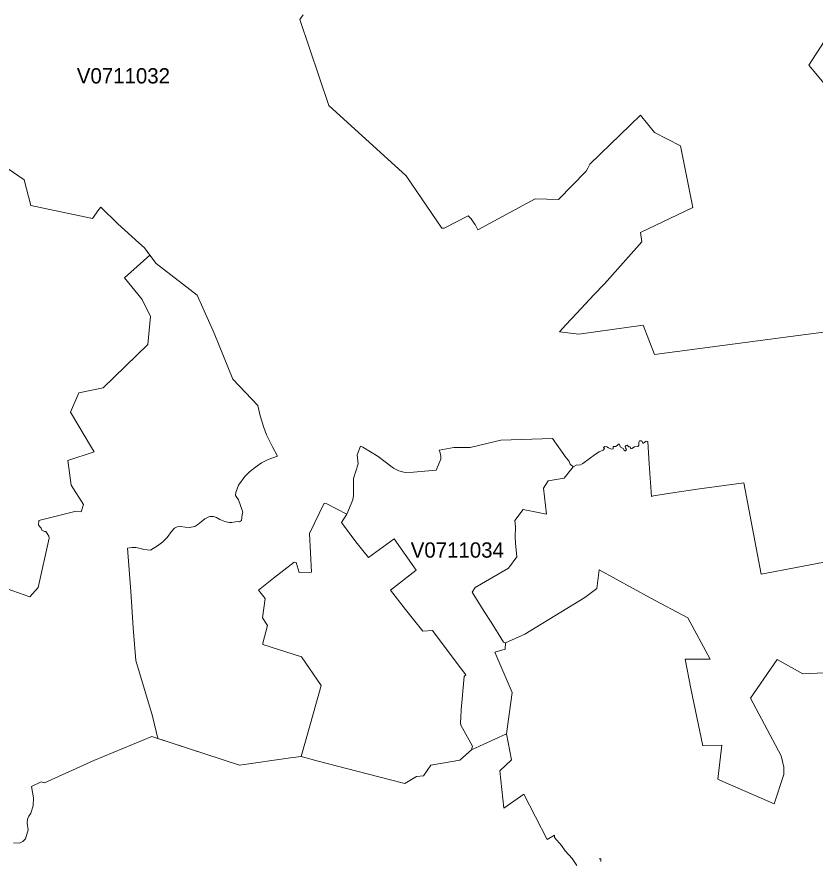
# Model space of a CAD drawing. Extents: x 369010 to 735936, y 6377141 to 6616555.
# Drawn here: x 567996 to 573220, y 6450471 to 6455980 of the extents above; entities that cross this region are included whole.
import ezdxf
from ezdxf.enums import TextEntityAlignment as Align

# ---------------------------------------------------------------- set-up
doc = ezdxf.new("R2010")
doc.units = 0
doc.header["$LTSCALE"] = 40
doc.layers.add('3', color=7, linetype='Continuous', lineweight=13)
doc.layers.add('4', color=7, linetype='Continuous')

msp = doc.modelspace()

# ---------------------------------------------------------------- linework, layer by layer
at = {"layer": '3'}
for points in [[(569869, 6455993.05), (569847.98, 6455962.27), (570037.32, 6455400.05), (570543.93, 6454941.11), (570776.63, 6454599.01), (570792.35, 6454599.01), (570948.75, 6454679.78), (570969.77, 6454658.1), (570986.98, 6454632.61), (570995.92, 6454621.35), (571012.3, 6454586.27), (571388, 6454789.84), (571540.76, 6454785.37), (571720.33, 6454971.06), (571732.25, 6454990.59), (571745.65, 6455015.91), (572077.16, 6455336.5), (572167.69, 6455224.12), (572339.15, 6455136.57), (572418.43, 6454732.9), (572076.49, 6454569.72), (572084.77, 6454509.14), (571840.82, 6454233.58), (571771.97, 6454162.41), (571660.42, 6454041.92), (571588.59, 6453966.29)], [(573441.41, 6453938.65), (573059.09, 6453889.16), (572169.34, 6453772.48), (572094.37, 6453964.14), (571672.33, 6453904.89), (571547.38, 6453919.95), (571588.59, 6453966.29), (571660.42, 6454041.92), (571771.97, 6454162.41), (571840.82, 6454233.58), (572084.77, 6454509.14), (572076.49, 6454569.72), (572418.43, 6454732.9), (572339.15, 6455136.57), (572167.69, 6455224.12), (572077.16, 6455336.5), (571745.65, 6455015.91), (571732.25, 6454990.59), (571720.33, 6454971.06), (571540.76, 6454785.37), (571388, 6454789.84), (571012.3, 6454586.27), (570995.92, 6454621.35), (570986.98, 6454632.61), (570969.77, 6454658.1), (570948.75, 6454679.78), (570792.35, 6454599.01), (570776.63, 6454599.01), (570543.93, 6454941.11), (570037.32, 6455400.05), (569847.98, 6455962.27), (569869, 6455993.05)], [(573355.51, 6455452.68), (573178.42, 6455665.19), (573278.05, 6455819.77)], [(573278.05, 6455819.77), (573178.42, 6455665.19), (573355.51, 6455452.68)], [(568329.15, 6453078.19), (568502.1, 6453134.96), (568483.57, 6453162.93), (568347.69, 6453393.64), (568400.65, 6453520.26), (568559.7, 6453553.85), (568853.63, 6453836.7), (568871.34, 6454020.9), (568816.56, 6454130.8), (568699.22, 6454272.31), (568865.72, 6454421.09), (568831.29, 6454468.59), (568794.22, 6454503.02), (568657.51, 6454625.82), (568545.8, 6454735.72), (568531.89, 6454719.83), (568491.02, 6454661.24), (568087.19, 6454746.81), (568043.49, 6454915.29), (567939.39, 6454986.12)], [(567939.39, 6454986.12), (568043.49, 6454915.29), (568087.19, 6454746.81), (568491.02, 6454661.24), (568531.89, 6454719.83), (568545.8, 6454735.72), (568657.51, 6454625.82), (568794.22, 6454503.02), (568831.29, 6454468.59), (568865.72, 6454421.09), (568907.75, 6454366.31), (569175.54, 6454159.43), (569286.92, 6453911.51), (569409.07, 6453609.96), (569571.59, 6453437.34), (569588.31, 6453370.31)], [(568865.72, 6454421.09), (568699.22, 6454272.31), (568816.56, 6454130.8), (568871.34, 6454020.9), (568853.63, 6453836.7), (568559.7, 6453553.85), (568400.65, 6453520.26), (568347.69, 6453393.64), (568483.57, 6453162.93), (568502.1, 6453134.96), (568329.15, 6453078.19), (568351.33, 6452917.16), (568431.43, 6452790.71), (568415.55, 6452743.21), (568383.93, 6452746.03), (568140.31, 6452686.45), (568137.5, 6452655.66), (568154.21, 6452636.13), (568159.84, 6452623.06), (568175.56, 6452614.78), (568185.83, 6452612.96), (568195.09, 6452599.89), (568204.53, 6452584), (568206.35, 6452570.1), (568135.68, 6452247.2), (568080.73, 6452185.8), (567895.7, 6452252.66)], [(569282.79, 6452712.1), (569302.81, 6452705.31), (569323.83, 6452691.91), (569357.26, 6452679.33), (569384.9, 6452671.88), (569402.45, 6452671.88), (569436.71, 6452679.33), (569452.76, 6452677.67), (569466, 6452686.94), (569470.3, 6452725.51), (569475.27, 6452740.57), (569445.15, 6452821), (569427.6, 6452848.64), (569428.43, 6452869.49), (569445.15, 6452916.33), (569487.02, 6452973.43), (569517.14, 6453005.21), (569557.36, 6453035.33), (569597.58, 6453062.14), (569639.28, 6453085.64), (569701.35, 6453106.5), (569668.58, 6453166.9), (569630.18, 6453246.35), (569612.64, 6453295), (569588.31, 6453370.31), (569571.59, 6453437.34), (569409.07, 6453609.96), (569286.92, 6453911.51), (569175.54, 6454159.43), (568907.75, 6454366.31), (568865.72, 6454421.09)], [(571588.59, 6453966.29), (571547.38, 6453919.95), (571672.33, 6453904.89), (572094.37, 6453964.14), (572169.34, 6453772.48), (573059.09, 6453889.16), (573441.41, 6453938.65)], [(569588.31, 6453370.31), (569612.64, 6453295), (569630.18, 6453246.35), (569668.58, 6453166.9), (569701.35, 6453106.5), (569639.28, 6453085.64), (569597.58, 6453062.14), (569557.36, 6453035.33), (569517.14, 6453005.21), (569487.02, 6452973.43), (569445.15, 6452916.33), (569428.43, 6452869.49), (569427.6, 6452848.64), (569445.15, 6452821), (569475.27, 6452740.57), (569470.3, 6452725.51), (569466, 6452686.94), (569452.76, 6452677.67), (569436.71, 6452679.33), (569402.45, 6452671.88), (569384.9, 6452671.88), (569357.26, 6452679.33), (569323.83, 6452691.91), (569302.81, 6452705.31), (569282.79, 6452712.1), (569261.77, 6452712.1), (569251.01, 6452710.44), (569226.68, 6452697.87), (569201.52, 6452676.85), (569179.02, 6452659.3), (569159.65, 6452647.55), (569124.56, 6452639.94), (569096.1, 6452641.76), (569068.46, 6452647.55), (569044.13, 6452645.07), (569027.41, 6452635.8), (569007.39, 6452614.12), (568978.92, 6452575.56), (568950.45, 6452547.09), (568916.86, 6452521.11), (568870.02, 6452491.81), (568826.49, 6452495.12), (568805.64, 6452501.74), (568773.86, 6452509.36), (568747.05, 6452509.36), (568719.41, 6452505.22), (568741.09, 6452220.39), (568757.81, 6451983.39), (568774.69, 6451769.72), (568884.25, 6451406.27), (568917.85, 6451260.79), (569453.26, 6451085.36), (569785.75, 6451134.02), (569856.92, 6451142.13), (569917.83, 6451357.61), (569986.18, 6451607.03), (569858.57, 6451794.05), (569605.35, 6451874.15), (569605.35, 6451883.92), (569636.47, 6451999.27), (569602.71, 6452049.42), (569620.25, 6452175.7), (569576.72, 6452229.82), (569675.53, 6452309.26), (569810.41, 6452413.53), (569823.32, 6452412.21), (569844.18, 6452345.18), (569924.94, 6452347.16), (569911.37, 6452600.55), (570005.71, 6452799.82), (570020.6, 6452796.01), (570154.17, 6452727.49), (570193.89, 6452821.99), (570198.35, 6452849.96), (570197.69, 6452961.35), (570228.31, 6453057.18), (570223.18, 6453116.43), (570244.03, 6453171.87), (570258.93, 6453165.91), (570359.22, 6453105.34), (570460.84, 6453027.88), (570494.61, 6453009.68), (570536.31, 6453000.57), (570592.25, 6453001.9), (570738.73, 6453014.14), (570771.33, 6453087.13), (570771.33, 6453107.32), (570766.86, 6453127.51), (570758.42, 6453146.38), (570855.41, 6453162.77), (570961.49, 6453163.43), (571163.24, 6453210.93), (571501.2, 6453223.34), (571589.75, 6453094.91), (571607.29, 6453075.38), (571616.39, 6453054.53), (571636.42, 6453037.31), (571655.12, 6453047.74), (571684.42, 6453050.72), (571700.14, 6453059.66)], [(573359.15, 6452429.25), (572867.44, 6452335.74), (572753.74, 6452933.21), (572448.38, 6452890.51), (572301.74, 6452868.83), (572162.56, 6452846.99), (572149.81, 6452842.52), (572133.43, 6453056.68), (572124.32, 6453202.65), (572113.9, 6453204.14), (572097.51, 6453191.4), (572091.39, 6453192.23), (572086.92, 6453203.48), (572081.79, 6453207.12), (572071.2, 6453207.12), (572065.24, 6453198.18), (572066.07, 6453178.66), (572060.11, 6453170.55), (572038.26, 6453168.23), (572020.39, 6453157.8), (572013.6, 6453155.48), (572009.96, 6453167.57), (572000.2, 6453167.57), (571990.43, 6453177.99), (571982.98, 6453177.17), (571977.03, 6453170.55), (571978.52, 6453162.27), (571985.14, 6453150.35), (571978.52, 6453140.59), (571971.73, 6453140.59), (571964.28, 6453157.8), (571944.75, 6453166.74), (571940.28, 6453186.27), (571932.01, 6453184.78), (571926.05, 6453177.99), (571914.8, 6453169.72), (571899.07, 6453169.72), (571897.58, 6453165.25), (571898.41, 6453154.82), (571887.16, 6453153.33), (571868.46, 6453160.78), (571856.54, 6453168.23), (571844.46, 6453169.72), (571834.86, 6453163.1), (571841.48, 6453156.31), (571831.71, 6453145.72), (571807.05, 6453136.12), (571783.22, 6453120.4), (571700.14, 6453059.66), (571684.42, 6453050.72), (571655.12, 6453047.74), (571636.42, 6453037.31), (571577.33, 6452963.17), (571471.91, 6452944.47), (571441.95, 6452896.47), (571462.14, 6452727.33), (571308.72, 6452758.77), (571254.1, 6452686.12), (571257.91, 6452644.9), (571256.42, 6452573.74), (571258.57, 6452537.16), (571267.51, 6452448.78), (571212.89, 6452373.81), (570995.26, 6452246.54), (570976.39, 6452216.58), (571054.34, 6452090.8), (571100.68, 6452019.8), (571179.96, 6451891.03), (571193.36, 6451885.57), (571320.14, 6451942.84), (571713.21, 6452183.15), (571790.67, 6452241.74), (571806.72, 6452362.72), (572139.88, 6452180.5), (572386.98, 6452048.76), (572533.62, 6451778.33), (572368.44, 6451779.65), (572407.17, 6451587.83), (572484.46, 6451212.8), (572609.25, 6451215.94), (572582.77, 6450994), (572614.88, 6450979.44), (572951.84, 6450833.3), (573014.9, 6451023.63), (573014.9, 6451071.62), (572997.19, 6451146.6), (572797.43, 6451522.95), (572970.71, 6451776.51), (573138.37, 6451681.84), (573372.56, 6451693.75)], [(571700.14, 6453059.66), (571783.22, 6453120.4), (571807.05, 6453136.12), (571831.71, 6453145.72), (571841.48, 6453156.31), (571834.86, 6453163.1), (571844.46, 6453169.72), (571856.54, 6453168.23), (571868.46, 6453160.78), (571887.16, 6453153.33), (571898.41, 6453154.82), (571897.58, 6453165.25), (571899.07, 6453169.72), (571914.8, 6453169.72), (571926.05, 6453177.99), (571932.01, 6453184.78), (571940.28, 6453186.27), (571944.75, 6453166.74), (571964.28, 6453157.8), (571971.73, 6453140.59), (571978.52, 6453140.59), (571985.14, 6453150.35), (571978.52, 6453162.27), (571977.03, 6453170.55), (571982.98, 6453177.17), (571990.43, 6453177.99), (572000.2, 6453167.57), (572009.96, 6453167.57), (572013.6, 6453155.48), (572020.39, 6453157.8), (572038.26, 6453168.23), (572060.11, 6453170.55), (572066.07, 6453178.66), (572065.24, 6453198.18), (572071.2, 6453207.12), (572081.79, 6453207.12), (572086.92, 6453203.48), (572091.39, 6453192.23), (572097.51, 6453191.4), (572113.9, 6453204.14), (572124.32, 6453202.65), (572133.43, 6453056.68), (572149.81, 6452842.52), (572162.56, 6452846.99), (572301.74, 6452868.83), (572448.38, 6452890.51), (572753.74, 6452933.21), (572867.44, 6452335.74), (573359.15, 6452429.25)], [(567895.7, 6452252.66), (568080.73, 6452185.8), (568135.68, 6452247.2), (568206.35, 6452570.1), (568204.53, 6452584), (568195.09, 6452599.89), (568185.83, 6452612.96), (568175.56, 6452614.78), (568159.84, 6452623.06), (568154.21, 6452636.13), (568137.5, 6452655.66), (568140.31, 6452686.45), (568383.93, 6452746.03), (568415.55, 6452743.21), (568431.43, 6452790.71), (568351.33, 6452917.16), (568329.15, 6453078.19)], [(567973.98, 6450577.93), (568013.04, 6450575.94), (568035.22, 6450585.37), (568052.1, 6450603.74), (568069.15, 6450661.67), (568064.18, 6450706.52), (568064.84, 6450731.68), (568074.28, 6450751.21), (568086.85, 6450771.4), (568102.91, 6450820.55), (568104.73, 6450872.85), (568090.99, 6450944.85), (568154.05, 6450975.63), (568177.22, 6450968.85), (568500.45, 6451116.31), (568879.62, 6451273.37), (568917.85, 6451260.79), (568884.25, 6451406.27), (568774.69, 6451769.72), (568757.81, 6451983.39), (568741.09, 6452220.39), (568719.41, 6452505.22), (568747.05, 6452509.36), (568773.86, 6452509.36), (568805.64, 6452501.74), (568826.49, 6452495.12), (568870.02, 6452491.81), (568916.86, 6452521.11), (568950.45, 6452547.09), (568978.92, 6452575.56), (569007.39, 6452614.12), (569027.41, 6452635.8), (569044.13, 6452645.07), (569068.46, 6452647.55), (569096.1, 6452641.76), (569124.56, 6452639.94), (569159.65, 6452647.55), (569179.02, 6452659.3), (569201.52, 6452676.85), (569226.68, 6452697.87), (569251.01, 6452710.44), (569261.77, 6452712.1), (569282.79, 6452712.1)], [(572484.46, 6451212.8), (572407.17, 6451587.83), (572368.44, 6451779.65), (572533.62, 6451778.33), (572386.98, 6452048.76), (572139.88, 6452180.5), (571806.72, 6452362.72), (571790.67, 6452241.74), (571713.21, 6452183.15), (571320.14, 6451942.84), (571193.36, 6451885.57), (571192.04, 6451843.87), (571123.36, 6451823.67), (571237.89, 6451560.19), (571200.98, 6451290.25)], [(573372.56, 6451693.75), (573138.37, 6451681.84), (572970.71, 6451776.51), (572797.43, 6451522.95), (572997.19, 6451146.6), (573014.9, 6451071.62), (573014.9, 6451023.63), (572951.84, 6450833.3), (572614.88, 6450979.44), (572582.77, 6450994), (572609.25, 6451215.94), (572484.46, 6451212.8)], [(571200.98, 6451290.25), (570971.75, 6451185.66), (570895.46, 6451117.63), (570704.8, 6451085.36), (570657.63, 6451015.35), (570612.11, 6451010.39), (570534.66, 6450966.2), (570356.58, 6451011.71), (569968.47, 6451111.18), (569856.92, 6451142.13), (569785.75, 6451134.02), (569453.26, 6451085.36), (568879.62, 6451273.37), (568500.45, 6451116.31), (568177.22, 6450968.85), (568154.05, 6450975.63), (568090.99, 6450944.85), (568104.73, 6450872.85), (568102.91, 6450820.55), (568086.85, 6450771.4), (568074.28, 6450751.21), (568064.84, 6450731.68), (568064.18, 6450706.52), (568069.15, 6450661.67), (568052.1, 6450603.74), (568035.22, 6450585.37), (568013.04, 6450575.94), (567973.98, 6450577.93)], [(571660.25, 6450429.63), (571629.47, 6450475.48), (571583.46, 6450525.13), (571560.12, 6450561.04), (571513.78, 6450613.34), (571514.44, 6450627.74), (571467.11, 6450599.61), (571313.19, 6450894.7), (571183.1, 6450803.84), (571157.28, 6451048.95), (571233.25, 6451120.61), (571200.98, 6451290.25)], [(571200.98, 6451290.25), (571233.25, 6451120.61), (571157.28, 6451048.95), (571183.1, 6450803.84), (571313.19, 6450894.7), (571467.11, 6450599.61), (571514.44, 6450627.74), (571513.78, 6450613.34), (571560.12, 6450561.04), (571583.46, 6450525.13), (571629.47, 6450475.48), (571660.25, 6450429.63)], [(571817.65, 6450455.78), (571816.98, 6450471.67), (571812.35, 6450475.64), (571807.88, 6450470.18)], [(571807.88, 6450470.18), (571812.35, 6450475.64), (571816.98, 6450471.67), (571817.65, 6450455.78)]]:
    msp.add_lwpolyline(points, dxfattribs=at)
for points in [[(570154.17, 6452727.49), (570119.57, 6452673.7), (570214.41, 6452546.26), (570297.16, 6452442.99), (570465.48, 6452565.79), (570608.8, 6452361.07), (570441.31, 6452229.82), (570538.96, 6452104.2), (570652.5, 6451962.7), (570715.72, 6451965.51), (570890.66, 6451733.81), (570934.35, 6451677.04), (570923.1, 6451665.95), (570902.74, 6451448.15), (570901.75, 6451398.83), (570899.93, 6451362.41), (570901.75, 6451347.52), (570978.04, 6451208.99), (570971.75, 6451185.66), (571200.98, 6451290.25), (571237.89, 6451560.19), (571123.36, 6451823.67), (571192.04, 6451843.87), (571193.36, 6451885.57), (571179.96, 6451891.03), (571100.68, 6452019.8), (571054.34, 6452090.8), (570976.39, 6452216.58), (570995.26, 6452246.54), (571212.89, 6452373.81), (571267.51, 6452448.78), (571258.57, 6452537.16), (571256.42, 6452573.74), (571257.91, 6452644.9), (571254.1, 6452686.12), (571308.72, 6452758.77), (571462.14, 6452727.33), (571441.95, 6452896.47), (571471.91, 6452944.47), (571577.33, 6452963.17), (571636.42, 6453037.31), (571616.39, 6453054.53), (571607.29, 6453075.38), (571589.75, 6453094.91), (571501.2, 6453223.34), (571163.24, 6453210.93), (570961.49, 6453163.43), (570855.41, 6453162.77), (570758.42, 6453146.38), (570766.86, 6453127.51), (570771.33, 6453107.32), (570771.33, 6453087.13), (570738.73, 6453014.14), (570592.25, 6453001.9), (570536.31, 6453000.57), (570494.61, 6453009.68), (570460.84, 6453027.88), (570359.22, 6453105.34), (570258.93, 6453165.91), (570244.03, 6453171.87), (570223.18, 6453116.43), (570228.31, 6453057.18), (570197.69, 6452961.35), (570198.35, 6452849.96), (570193.89, 6452821.99)], [(569856.92, 6451142.13), (569968.47, 6451111.18), (570356.58, 6451011.71), (570534.66, 6450966.2), (570612.11, 6451010.39), (570657.63, 6451015.35), (570704.8, 6451085.36), (570895.46, 6451117.63), (570971.75, 6451185.66), (570978.04, 6451208.99), (570901.75, 6451347.52), (570899.93, 6451362.41), (570901.75, 6451398.83), (570902.74, 6451448.15), (570923.1, 6451665.95), (570934.35, 6451677.04), (570890.66, 6451733.81), (570715.72, 6451965.51), (570652.5, 6451962.7), (570538.96, 6452104.2), (570441.31, 6452229.82), (570608.8, 6452361.07), (570465.48, 6452565.79), (570297.16, 6452442.99), (570214.41, 6452546.26), (570119.57, 6452673.7), (570154.17, 6452727.49), (570020.6, 6452796.01), (570005.71, 6452799.82), (569911.37, 6452600.55), (569924.94, 6452347.16), (569844.18, 6452345.18), (569823.32, 6452412.21), (569810.41, 6452413.53), (569675.53, 6452309.26), (569576.72, 6452229.82), (569620.25, 6452175.7), (569602.71, 6452049.42), (569636.47, 6451999.27), (569605.35, 6451883.92), (569605.35, 6451874.15), (569858.57, 6451794.05), (569986.18, 6451607.03), (569917.83, 6451357.61)]]:
    msp.add_lwpolyline(points, close=True, dxfattribs=at)

# ---------------------------------------------------------------- texts
at = {"layer": '4'}
for s, p in [('V0711032', (568693, 6455544.75)), ('V0711034', (570878.17, 6452442.76))]:
    msp.add_text(s, height=100, dxfattribs=at).set_placement(p, align=Align.CENTER)

doc.saveas('drawing.dxf')
